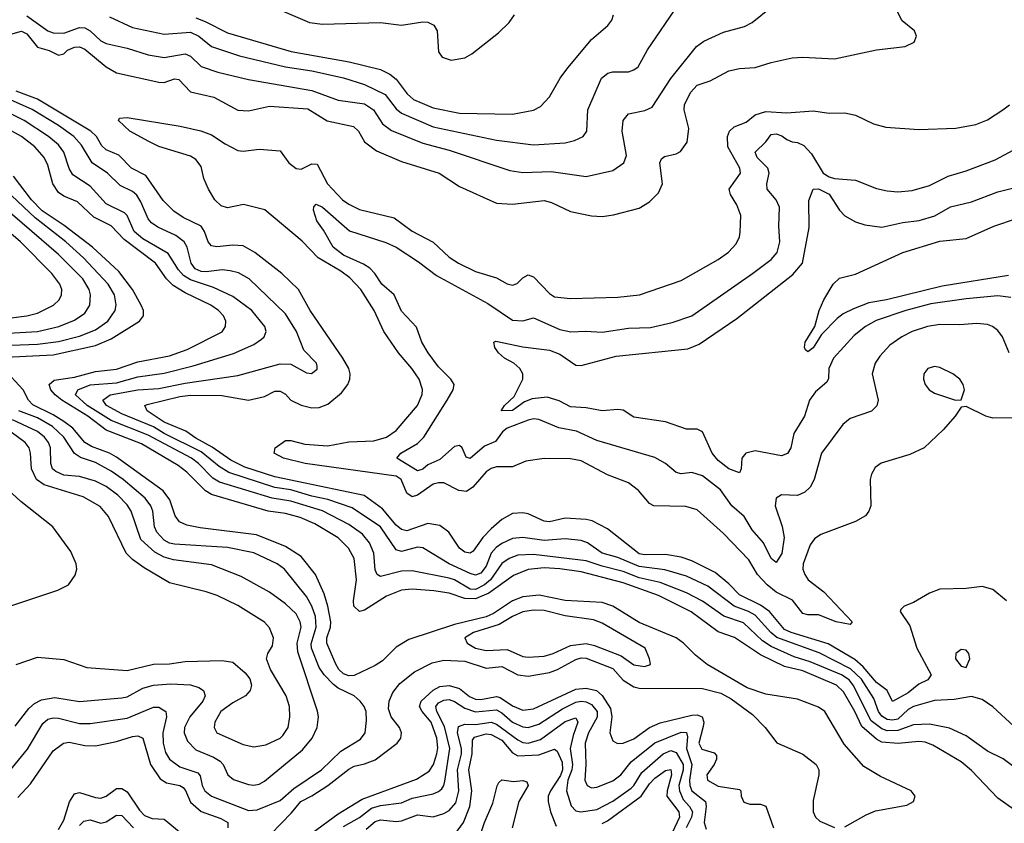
# Model space of a CAD drawing. Header units: inches. Extents: x 1305375 to 1407406, y 744550 to 841633.
# Tile 395 of 509: x 1371383 to 1375114, y 820627 to 823672. Entities that reach past the tile are written whole.
import ezdxf

# ---------------------------------------------------------------- set-up
doc = ezdxf.new("R2010")
doc.units = ezdxf.units.IN
doc.header["$MEASUREMENT"] = 0
doc.layers.add('B3872', color=7, linetype='Continuous')

msp = doc.modelspace()

# ---------------------------------------------------------------- linework, layer by layer
at = {"layer": 'B3872', "color": 5}
for points, elevation in [([(1371350, 823616.9), (1371390, 823628.5), (1371410, 823617.8), (1371450, 823567.5), (1371494.9, 823554.9), (1371530, 823537.9), (1371550, 823543.1), (1371564, 823556), (1371590, 823568.1), (1371610, 823568.6), (1371630, 823560.4), (1371710, 823492.9), (1371750, 823470.1), (1371910, 823434.7), (1371930, 823434.6), (1371970, 823448.1), (1371985.6, 823445.6), (1372030, 823398.5), (1372118.1, 823378.1), (1372210, 823329.6), (1372250, 823326.2), (1372330, 823344.1), (1372474.6, 823334.6), (1372548.6, 823288.6), (1372647.5, 823267.5), (1372666.3, 823250), (1372690, 823208.6), (1372734.9, 823174.9), (1372830, 823135), (1372972.9, 823090), (1373050, 823039.5), (1373190, 822977), (1373250, 822972.6), (1373370, 822986.3), (1373398.8, 822978.8), (1373470, 822944.7), (1373550, 822928.2), (1373590, 822926.4), (1373632.8, 822932.8), (1373730, 822958), (1373770, 822981.5), (1373804.1, 823015.9), (1373818.3, 823050), (1373808.5, 823130), (1373815.5, 823144.5), (1373826.9, 823153.1), (1373870, 823163.3), (1373887.6, 823172.4), (1373912.6, 823207.4), (1373919.1, 823259.1), (1373900.8, 823330), (1373902.1, 823350), (1373924.3, 823395.7), (1373950, 823423.8), (1374000, 823440), (1374070, 823477.9), (1374110, 823486.8), (1374170, 823490.8), (1374230, 823510.1), (1374310, 823527.2), (1374350, 823530.1), (1374470, 823524), (1374630, 823558.2), (1374738, 823570), (1374772.8, 823587.2), (1374780.7, 823610), (1374773.6, 823630), (1374727.1, 823667.1), (1374695.8, 823730)], 1220), ([(1371723.3, 823683.3), (1371810, 823642.9), (1371930, 823616.6), (1372030, 823624.2), (1372062.3, 823610), (1372110, 823571), (1372215.4, 823535.4), (1372390, 823492.9), (1372490, 823478.3), (1372610, 823451.4), (1372690, 823425.8), (1372767.9, 823387.9), (1372810, 823333.9), (1372830, 823318.2), (1372950, 823265.9), (1373190, 823215.5), (1373330, 823197.3), (1373450, 823205), (1373485.7, 823214.3), (1373518.3, 823230), (1373532.3, 823250), (1373535.9, 823330), (1373587.8, 823450), (1373612, 823470), (1373630, 823474.8), (1373690, 823475), (1373710, 823481.5), (1373726.6, 823493.4), (1373762.2, 823557.8), (1373879.1, 823730)], 1260), ([(1371410, 823686.9), (1371489.2, 823629.2), (1371510, 823622.8), (1371550, 823621), (1371610, 823642.5), (1371630, 823641.3), (1371650, 823629.6), (1371690, 823591.7), (1371710, 823581.8), (1371790, 823564.4), (1371870, 823538.5), (1371930, 823529.2), (1372010, 823543), (1372030, 823533.5), (1372070, 823494.6), (1372133.5, 823473.5), (1372250, 823445.4), (1372490, 823403.6), (1372590, 823366.8), (1372690, 823353.6), (1372723.8, 823330), (1372757.4, 823277.4), (1372791.6, 823251.6), (1372910, 823203.7), (1373010, 823178.2), (1373240.5, 823100.5), (1373290, 823092.9), (1373396.8, 823096.8), (1373530, 823078.4), (1373630, 823100.6), (1373672.9, 823130), (1373682.5, 823157.5), (1373666.6, 823250), (1373670, 823290.4), (1373690, 823315.2), (1373752.1, 823327.9), (1373779.8, 823340.2), (1373850.7, 823449.3), (1373947.7, 823570), (1373975.4, 823590), (1374050, 823625), (1374130, 823646.8), (1374158.7, 823661.3), (1374230, 823719.5)], 1240), ([(1372050, 823679), (1372085.7, 823665.7), (1372170, 823622), (1372411.8, 823551.8), (1372631.9, 823511.9), (1372750, 823483.6), (1372786, 823466), (1372810, 823446.2), (1372851.1, 823391.1), (1372875.7, 823370), (1372950, 823337.6), (1373050, 823317.7), (1373250, 823314), (1373330, 823329.3), (1373357.1, 823342.9), (1373390, 823380.3), (1373431.3, 823450), (1373460.7, 823490), (1373550, 823596.9), (1373611.3, 823650), (1373626.3, 823670), (1373633, 823690)], 1280), ([(1372383.3, 823703.3), (1372481.4, 823661.4), (1372530, 823654.6), (1372750, 823660.8), (1372830, 823651.6), (1372910, 823663.8), (1372930, 823662.3), (1372951.8, 823651.8), (1372964.3, 823630), (1372970.6, 823550.6), (1372983.9, 823530), (1373018.5, 823518.5), (1373070, 823527.5), (1373096.8, 823543.2), (1373197.3, 823622.7), (1373238.2, 823661.8), (1373258.5, 823690)], 1320), ([(1375122, 821470), (1375070, 821512.4), (1375030, 821524.7), (1374970, 821516.5), (1374870, 821514.1), (1374830, 821499.4), (1374770, 821463.5), (1374734.8, 821450), (1374722.4, 821437.6), (1374719.1, 821430), (1374755.8, 821375.7), (1374782.5, 821290), (1374836.8, 821190), (1374824, 821170), (1374790, 821154.4), (1374750, 821121.2), (1374690, 821087.8), (1374669.9, 821130), (1374630, 821159.9), (1374579.1, 821219.1), (1374547.3, 821247.3), (1374446.8, 821306.8), (1374306, 821350), (1374281.7, 821361.7), (1374224.2, 821430), (1374190, 821453.4), (1374110, 821492.9), (1374070, 821534.3), (1374017.8, 821577.8), (1373930, 821620.8), (1373890, 821634.9), (1373830, 821645.1), (1373750, 821643.7), (1373730, 821648.2), (1373610, 821742.9), (1373552.9, 821772.9), (1373530, 821778.4), (1373450, 821783.4), (1373390, 821769.5), (1373370, 821771.2), (1373310, 821799.7), (1373290, 821803.5), (1373250, 821800.4), (1373210, 821778.6), (1373170, 821743.2), (1373137.7, 821710), (1373101.4, 821658.6), (1373090, 821650.6), (1373070, 821654.7), (1373049.9, 821670), (1373009.2, 821730), (1372975.5, 821755.5), (1372930, 821763.1), (1372850, 821735.2), (1372830, 821739.6), (1372810, 821756.6), (1372758.2, 821818.2), (1372688.6, 821868.6), (1372350, 821940), (1372236.3, 821976.3), (1372182.5, 822002.5), (1372112.1, 822052.1), (1372050, 822085.7), (1372012.3, 822112.3), (1371930, 822146.4), (1371865.9, 822190), (1371857.4, 822210), (1371865.8, 822214.2), (1371990, 822244.7), (1372030, 822249.3), (1372148.5, 822248.5), (1372250, 822230.1), (1372310, 822244.6), (1372350, 822264.6), (1372370, 822264.4), (1372390, 822253), (1372410, 822230.7), (1372450, 822211.6), (1372490, 822201.1), (1372517.5, 822202.4), (1372550, 822214.8), (1372602.6, 822257.4), (1372626.5, 822290), (1372634, 822310), (1372634.9, 822330), (1372629.9, 822350), (1372607.8, 822390), (1372484.2, 822570), (1372439.1, 822650), (1372376.8, 822710), (1372273.7, 822790), (1372230, 822814.7), (1372190, 822818), (1372130, 822811.2), (1372110, 822814.9), (1372097.6, 822830), (1372083, 822870), (1372070.3, 822890), (1372002.6, 822922.6), (1371966.5, 822946.5), (1371927, 822987), (1371861.2, 823081.2), (1371806.9, 823110), (1371759.2, 823159.2), (1371710, 823178.3), (1371694.3, 823194.3), (1371674.3, 823230), (1371652, 823250), (1371450, 823371.4), (1371370, 823400.6)], 1220), ([(1375170, 820825), (1375110, 820870.6), (1375050, 820899.8), (1374970, 820958.5), (1374906.9, 820986.9), (1374830, 821002.3), (1374770, 820999.9), (1374710, 820978), (1374670, 820977.3), (1374650, 820984.7), (1374610, 821015.4), (1374541.4, 821150), (1374526.1, 821170), (1374496.6, 821190), (1374379, 821239), (1374317.7, 821257.7), (1374230, 821296.9), (1374197.8, 821317.8), (1374126.3, 821386.3), (1374051.4, 821411.4), (1373970, 821468.9), (1373910, 821500.2), (1373810, 821539.3), (1373730, 821557.4), (1373670, 821581.3), (1373590, 821600.8), (1373530, 821622), (1373330, 821644.9), (1373270, 821642.4), (1373237.5, 821630), (1373210, 821610.7), (1373166.8, 821550), (1373144, 821530), (1373110, 821513.1), (1373090, 821513.5), (1373030, 821549.4), (1373010, 821556.2), (1372870, 821582.9), (1372830, 821581.9), (1372750, 821562.2), (1372737.8, 821570), (1372730, 821587.8), (1372724.4, 821650), (1372708.6, 821690), (1372682.1, 821722.1), (1372630, 821758.5), (1372530.3, 821810.3), (1372410, 821847.5), (1372339.1, 821859.1), (1372139.9, 821919.9), (1372115.2, 821935.2), (1372060.6, 821990), (1372034.4, 822010), (1371870, 822097.1), (1371730, 822153.2), (1371639.2, 822210), (1371594.9, 822250), (1371603, 822270), (1371650, 822288.2), (1371750, 822296.1), (1371830, 822318.9), (1371930, 822332.2), (1372040.2, 822359.8), (1372193.4, 822406.6), (1372270, 822440.9), (1372299.1, 822460.9), (1372309, 822470), (1372316.5, 822490), (1372311.9, 822510), (1372262.5, 822570), (1372190, 822623.1), (1372117, 822657), (1372030, 822686.6), (1372003.2, 822703.2), (1371984.3, 822724.3), (1371945.9, 822785.9), (1371850, 822841.2), (1371816.2, 822870), (1371789.9, 822929.9), (1371780.2, 822940.2), (1371710, 822973.6), (1371650, 823041.2), (1371583.9, 823083.9), (1371570, 823107.6), (1371550, 823170.6), (1371530, 823197.7), (1371491.9, 823230), (1371399.6, 823290), (1371250, 823364)], 1260), ([(1375150, 820994.8), (1375070, 821068.7), (1375030, 821096.4), (1374990, 821107.1), (1374924.4, 821095.6), (1374850, 821091.9), (1374770, 821068.9), (1374750, 821058.1), (1374710, 821021.8), (1374690, 821017.1), (1374670, 821020.6), (1374650, 821032.2), (1374636.8, 821050), (1374619.9, 821099.9), (1374572.8, 821172.8), (1374531.7, 821211.7), (1374412.6, 821272.6), (1374251.5, 821331.5), (1374229.5, 821349.5), (1374170, 821414.9), (1374144.4, 821430), (1374090, 821450.2), (1373990, 821525.9), (1373910, 821562.8), (1373827.2, 821587.2), (1373730, 821600.1), (1373650, 821633.4), (1373590, 821649.9), (1373534, 821690), (1373510, 821698.8), (1373450, 821704.8), (1373370, 821699), (1373290, 821710.3), (1373250, 821706.1), (1373210, 821687.1), (1373188.5, 821671.5), (1373170, 821650), (1373150, 821601.2), (1373130, 821574.2), (1373110, 821567.6), (1373090, 821573.1), (1373011, 821610), (1372910, 821671.2), (1372890, 821673.1), (1372830, 821656.4), (1372810, 821663.6), (1372750, 821750.3), (1372642.6, 821822.6), (1372550, 821853.9), (1372490, 821866.1), (1372410.3, 821890.3), (1372350, 821899.3), (1372175.9, 821955.9), (1372138.3, 821978.3), (1372070, 822034.4), (1371930, 822103.4), (1371890, 822129.1), (1371770, 822178.7), (1371711.3, 822210), (1371698.2, 822230), (1371726.3, 822250), (1371830, 822270), (1371910, 822274.4), (1372010, 822295.1), (1372210, 822323.9), (1372370, 822368), (1372410, 822367.2), (1372470, 822333.2), (1372488.6, 822331.4), (1372510, 822347.6), (1372510, 822359), (1372507.8, 822370), (1372459.4, 822419.4), (1372432.3, 822490), (1372390, 822557.6), (1372252.2, 822690), (1372212.7, 822712.7), (1372180.9, 822720.9), (1372150, 822724.4), (1372090, 822716.2), (1372070, 822718), (1372047.6, 822727.6), (1372032.1, 822750), (1372017.3, 822810), (1372006.5, 822830), (1371974.7, 822854.7), (1371906.2, 822886.2), (1371882.5, 822902.5), (1371870, 822916.8), (1371842.2, 822982.2), (1371826.5, 823006.5), (1371810, 823020.6), (1371763.9, 823043.9), (1371715.8, 823090), (1371658.1, 823130), (1371616.7, 823196.7), (1371588.2, 823230), (1371530, 823271.1), (1371430, 823331.9), (1371348.5, 823368.5)], 1240), ([(1375163, 822163), (1375070, 822162), (1375043.7, 822170), (1374970, 822206.6), (1374950, 822204), (1374927.4, 822170), (1374882.6, 822117.4), (1374810.1, 822049.9), (1374755.6, 822024.4), (1374648, 821992), (1374625.2, 821974.8), (1374610.3, 821950), (1374606, 821930), (1374608.1, 821830), (1374601.3, 821810), (1374588, 821792), (1374550.1, 821769.9), (1374419.4, 821720.6), (1374395.1, 821704.9), (1374377.9, 821682.1), (1374351.7, 821610), (1374350.9, 821590), (1374358.2, 821570), (1374371.2, 821550), (1374430, 821503.4), (1374537.2, 821390), (1374530, 821380.7), (1374477.1, 821390), (1374410, 821417), (1374370, 821416.3), (1374350, 821421.9), (1374311.8, 821471.8), (1374250, 821502.6), (1374215.3, 821530), (1374179.1, 821570), (1374145.7, 821625.7), (1374050, 821725.4), (1373950, 821815), (1373907.7, 821827.7), (1373786.3, 821830), (1373770, 821838.5), (1373728.4, 821888.4), (1373690, 821917.2), (1373610, 821947.7), (1373510, 822000.6), (1373470, 822008), (1373370.7, 822009.3), (1373300.8, 821999.2), (1373250, 821977.1), (1373190, 821977.2), (1373170, 821971.9), (1373150, 821958.8), (1373099.8, 821900.2), (1373075.5, 821884.5), (1373047.3, 821887.3), (1372990, 821917.3), (1372970, 821917.3), (1372950, 821911.7), (1372890, 821870.7), (1372870, 821863.5), (1372850, 821878.3), (1372829.1, 821929.1), (1372810, 821941.9), (1372464.1, 821990), (1372382.7, 822010), (1372347.3, 822030), (1372351.4, 822050), (1372390, 822077.2), (1372410, 822077.4), (1372462.9, 822062.9), (1372550, 822056.6), (1372630, 822072.1), (1372724.5, 822075.5), (1372773.5, 822090), (1372810, 822115.8), (1372890, 822210.2), (1372908.3, 822251.7), (1372909.2, 822270.8), (1372896.3, 822310), (1372869.5, 822350), (1372818.3, 822410), (1372763.2, 822490), (1372726.1, 822570), (1372676, 822650), (1372633.6, 822693.6), (1372599.4, 822719.4), (1372514.5, 822770), (1372453.2, 822833.2), (1372311.6, 822951.6), (1372231.3, 822971.3), (1372170, 822958.7), (1372146.2, 822966.2), (1372123, 822990), (1372098.5, 823030), (1372080.1, 823070), (1372070, 823116), (1372050, 823142.1), (1372030, 823154.5), (1371910, 823191.6), (1371872.2, 823210), (1371800.7, 823250), (1371757.4, 823290), (1371761, 823298.9), (1371790, 823301.4), (1371991, 823269), (1372069.3, 823250.7), (1372110, 823235.2), (1372161.2, 823201.2), (1372210, 823176.5), (1372230, 823173.6), (1372290, 823181.7), (1372370, 823175.3), (1372402.3, 823130), (1372430, 823108.2), (1372450, 823105), (1372490, 823126.2), (1372510, 823123.9), (1372549.8, 823049.8), (1372606.7, 822990), (1372630, 822972.7), (1372670, 822953.2), (1372801.7, 822921.7), (1372870, 822870.1), (1372949.4, 822829.4), (1373010, 822772.1), (1373045.6, 822750), (1373110, 822718), (1373190, 822693.5), (1373230, 822670.9), (1373250, 822665.6), (1373267.7, 822672.3), (1373290, 822693.8), (1373310, 822704.9), (1373330, 822698), (1373390, 822635), (1373410, 822622), (1373470, 822615), (1373650, 822620.6), (1373732, 822630), (1373890, 822683.5), (1374030, 822763.7), (1374068.5, 822791.5), (1374097.5, 822822.5), (1374110.5, 822849.5), (1374113.5, 822866.5), (1374115.4, 822930), (1374100.7, 822970), (1374076.3, 823010), (1374071.3, 823030), (1374114.5, 823090), (1374111.5, 823110), (1374066.7, 823190), (1374065.1, 823230), (1374072.9, 823250), (1374090, 823266.4), (1374135.8, 823284.2), (1374170, 823311.6), (1374210, 823323.7), (1374290, 823318.5), (1374390, 823327), (1374450, 823317.3), (1374510, 823319.4), (1374550, 823310.1), (1374618, 823278), (1374665, 823265), (1374790, 823256.4), (1374930, 823261.4), (1375005.6, 823274.4), (1375050, 823292.4), (1375109, 823330), (1375133.2, 823350)], 1180), ([(1375150, 820678.5), (1375090, 820722.4), (1374990, 820827.2), (1374950, 820859.3), (1374843.3, 820923.3), (1374814.8, 820934.8), (1374790, 820937.2), (1374711.4, 820928.6), (1374650, 820933.9), (1374630, 820945.5), (1374574, 820994), (1374548.2, 821050), (1374504.8, 821124.8), (1374478.7, 821150), (1374350, 821204.1), (1374280.8, 821220.8), (1374190, 821264.8), (1374091.1, 821331.1), (1374030, 821352.8), (1373927.7, 821427.7), (1373804.1, 821490), (1373670, 821538.1), (1373510, 821579.5), (1373430, 821591.4), (1373370, 821594.8), (1373310, 821588), (1373254.6, 821565.4), (1373160.8, 821499.2), (1373110, 821476.9), (1373070, 821478.2), (1373010, 821499), (1372952.5, 821507.5), (1372870, 821513.9), (1372830, 821510.3), (1372773.1, 821486.9), (1372690, 821434.6), (1372670, 821429.9), (1372648.7, 821450), (1372647.4, 821470), (1372659.1, 821550), (1372650.3, 821630), (1372628.9, 821670), (1372590, 821708), (1372501.5, 821761.5), (1372445.2, 821785.2), (1372390, 821800.8), (1372324.4, 821810), (1372110, 821872.5), (1372086.7, 821886.7), (1372016.9, 821956.9), (1371983.1, 821983.1), (1371844.3, 822064.3), (1371710, 822117), (1371641.2, 822170), (1371543, 822230), (1371517.9, 822250), (1371501.5, 822270), (1371494.9, 822290), (1371514, 822306), (1371590, 822318), (1371670, 822338.8), (1371750, 822348.1), (1371830, 822375), (1371950, 822398.8), (1372017.5, 822422.5), (1372150.7, 822489.3), (1372163.4, 822510), (1372163.9, 822530), (1372154.7, 822550), (1372136.8, 822570), (1372107.6, 822590), (1372010, 822637), (1371964.3, 822664.3), (1371938.8, 822690), (1371898, 822750), (1371778.8, 822838.8), (1371730, 822890.7), (1371664, 822924), (1371602.1, 822982), (1371550, 823002.8), (1371530, 823016.6), (1371507.9, 823050), (1371490, 823120.4), (1371475.2, 823150), (1371440.2, 823190), (1371390.4, 823230), (1371330, 823262.8)], 1280), ([(1375132.2, 822410), (1375107.1, 822470), (1375090, 822494.7), (1375069.6, 822510), (1375050, 822516.8), (1375010, 822520.9), (1374944.3, 822515.7), (1374870, 822517.2), (1374822.4, 822510), (1374765.2, 822490), (1374725.5, 822470), (1374680.8, 822439.2), (1374642.6, 822397.4), (1374625, 822370), (1374613.7, 822330), (1374635.5, 822230), (1374631, 822209), (1374610.9, 822189.1), (1374530, 822160.8), (1374501.9, 822138.1), (1374421.7, 822030), (1374393.5, 821930), (1374378.9, 821901.1), (1374358.2, 821881.8), (1374330.6, 821869.4), (1374270, 821871.6), (1374250, 821858.7), (1374245.6, 821830), (1374272, 821752), (1374279.6, 821710), (1374270.7, 821649.3), (1374250, 821614.7), (1374230, 821629.7), (1374201.7, 821690), (1374159.1, 821739.1), (1374128.6, 821790), (1374082.1, 821830), (1374038.8, 821890), (1373970, 821943.6), (1373930, 821955.7), (1373890, 821950.6), (1373870, 821955.5), (1373830, 821990.8), (1373790, 822013), (1373570, 822076.9), (1373493.1, 822113.1), (1373425.9, 822125.9), (1373350, 822157.4), (1373330, 822159.9), (1373310, 822154.8), (1373230, 822124.1), (1373212.2, 822110), (1373185.8, 822074.2), (1373144.1, 822055.9), (1373090, 822009.8), (1373074.7, 822014.7), (1373059.8, 822050), (1373050, 822058.3), (1373030, 822055), (1372974.8, 822005.2), (1372930, 821984.7), (1372910, 821968.8), (1372890, 821962.5), (1372812.1, 822010), (1372827.7, 822030), (1372890, 822066.2), (1372914.6, 822090), (1373003.2, 822230), (1373025.5, 822270), (1373029.8, 822290), (1373016.3, 822310), (1372970, 822356.5), (1372930.8, 822410), (1372906.4, 822450), (1372887, 822507), (1372830, 822567.1), (1372801.4, 822630), (1372755.7, 822670), (1372729.3, 822710), (1372710.3, 822730.3), (1372686, 822746), (1372610, 822779.2), (1372570.6, 822810), (1372534.7, 822874.7), (1372509, 822910), (1372495.8, 822950), (1372497, 822963), (1372507, 822973), (1372530, 822962), (1372632.4, 822872.4), (1372770, 822827.4), (1372810, 822809.4), (1372894.7, 822754.7), (1372962.3, 822702.3), (1373156.3, 822596.3), (1373250, 822533.6), (1373289.3, 822530.7), (1373330, 822541.6), (1373430, 822497.7), (1373471, 822489), (1373528.4, 822491.6), (1373590, 822487.7), (1373690, 822502.9), (1373773.8, 822506.2), (1373856, 822524), (1373930, 822549.5), (1374160.3, 822710), (1374230, 822763.5), (1374252.8, 822790), (1374263.6, 822830), (1374259.6, 822890), (1374261.7, 822961.8), (1374249.4, 822989.4), (1374215.9, 823030), (1374213.6, 823050), (1374223.1, 823090), (1374218.5, 823110), (1374177.8, 823150), (1374169.9, 823170), (1374210.8, 823209.2), (1374230, 823237), (1374250, 823240.1), (1374271.4, 823231.4), (1374290, 823217.5), (1374310, 823209), (1374330, 823206.9), (1374355, 823195), (1374383.4, 823163.4), (1374427.8, 823090), (1374450, 823076.5), (1374470, 823070.1), (1374550, 823063.6), (1374630, 823032.9), (1374670, 823023.6), (1374710, 823019.6), (1374765, 823025), (1374830, 823044.2), (1374901.2, 823078.8), (1374970, 823099.3), (1375079.5, 823140.5), (1375182.9, 823197.1)], 1160), ([(1371330, 822393.6), (1371510, 822402), (1371670, 822436.8), (1371730, 822462.4), (1371837.1, 822530), (1371852.2, 822550), (1371851.7, 822570), (1371843.7, 822590), (1371809.9, 822650), (1371758.3, 822718.3), (1371658.3, 822810), (1371551.5, 822891.5), (1371467.9, 822947.9), (1371427.7, 822990), (1371359.5, 823079.5)], 1320), ([(1375138.9, 822618.9), (1375090, 822625.2), (1374970, 822614.4), (1374835.5, 822595.5), (1374741.3, 822570), (1374628.5, 822531.5), (1374588.4, 822510), (1374544.9, 822475.1), (1374466.8, 822390), (1374448.8, 822350), (1374447.3, 822312.7), (1374441.5, 822298.5), (1374398.6, 822261.4), (1374376, 822230), (1374356.8, 822170), (1374316.3, 822103.7), (1374304.6, 822050), (1374292.3, 822027.7), (1374270, 822019.2), (1374170, 822038.7), (1374134, 822030), (1374119.5, 822010), (1374116.9, 821970), (1374110, 821955.1), (1374070, 821969.9), (1374030, 822001.6), (1374007.5, 822030), (1373970.6, 822110), (1373950, 822120.3), (1373910, 822119.8), (1373830, 822148.6), (1373710, 822166), (1373670, 822191.9), (1373650, 822194.5), (1373590, 822189.9), (1373530, 822201), (1373470, 822205), (1373427.8, 822227.8), (1373382, 822242), (1373324.4, 822235.6), (1373296.1, 822223.9), (1373250, 822190.8), (1373207, 822190), (1373219.7, 822210), (1373256.2, 822243.8), (1373289.6, 822309.6), (1373289.7, 822329.7), (1373277.6, 822350), (1373255.6, 822370), (1373220.7, 822390), (1373196.9, 822410), (1373183.1, 822430), (1373179.3, 822450), (1373186.7, 822453.3), (1373290, 822432.7), (1373390, 822419.6), (1373430, 822404.2), (1373490, 822362.6), (1373510, 822361.5), (1373642.9, 822397.1), (1373915.1, 822424.9), (1373957.5, 822442.4), (1374100.6, 822539.4), (1374313.3, 822706.7), (1374349.9, 822750), (1374375, 822885), (1374373.4, 822986.6), (1374390, 823030.2), (1374410, 823031), (1374450, 823011.4), (1374489.7, 822949.7), (1374510, 822929.3), (1374550, 822906), (1374585.9, 822894.1), (1374650, 822885.5), (1374730, 822903.2), (1374791.1, 822911.1), (1374850.7, 822929.3), (1374910, 822962.6), (1374990, 822981.4), (1375090, 823019.3), (1375270, 823064.6)], 1140), ([(1371283.7, 822436.3), (1371450, 822442.8), (1371530, 822452), (1371610, 822472.7), (1371670, 822497.1), (1371717.1, 822530), (1371744.9, 822570), (1371748.4, 822591.6), (1371742.7, 822630), (1371718.1, 822670), (1371625, 822770), (1371558.4, 822830), (1371441.2, 822921.2), (1371306.9, 823046.9)], 1340), ([(1371250, 822479.1), (1371450, 822490.3), (1371530.9, 822509.1), (1371590, 822533.3), (1371630, 822560.1), (1371648.8, 822590), (1371651.8, 822630), (1371646.4, 822650), (1371621.6, 822690), (1371530, 822782.7), (1371290, 822988.4)], 1360), ([(1375130, 822702.9), (1374878.1, 822661.9), (1374668.2, 822610), (1374600.6, 822599.4), (1374543.1, 822576.9), (1374502.9, 822557.1), (1374480.4, 822539.6), (1374421, 822479), (1374390, 822428.7), (1374370, 822414), (1374360.7, 822420.7), (1374356.9, 822430), (1374359.7, 822450), (1374396.2, 822510), (1374412.7, 822570), (1374429.6, 822610), (1374466, 822670), (1374490, 822692.2), (1374550, 822708), (1374730, 822790.1), (1374870, 822832.3), (1374970, 822843), (1375074.5, 822890), (1375253.3, 822950)], 1120), ([(1371270, 822532.2), (1371410.6, 822549.4), (1371450, 822560.3), (1371510.7, 822590), (1371532, 822610), (1371541.2, 822630), (1371542.1, 822650), (1371535.2, 822670), (1371504.9, 822710), (1371386.6, 822830), (1371268.3, 822930)], 1380), ([(1374510, 820614), (1374590, 820659.5), (1374625.4, 820674.6), (1374744.2, 820695.8), (1374769.4, 820710), (1374776.4, 820730), (1374761.7, 820750), (1374644.7, 820804.7), (1374581.6, 820841.6), (1374507.2, 820927.2), (1374434.3, 821050), (1374410, 821067.4), (1374330, 821096.6), (1374210, 821116.4), (1374140.2, 821140.2), (1373988.3, 821228.3), (1373944.1, 821264.1), (1373897.9, 821310), (1373870, 821329.6), (1373730, 821387.3), (1373630.5, 821450), (1373590, 821462.9), (1373450, 821471.4), (1373351.5, 821491.5), (1373290, 821484.6), (1373250, 821469.7), (1373178.6, 821421.4), (1373150.8, 821409.2), (1373030, 821380.4), (1372857.1, 821322.9), (1372810, 821294.6), (1372757.3, 821242.7), (1372730, 821224.6), (1372650, 821186.8), (1372630, 821185.5), (1372610, 821192.9), (1372592.5, 821210), (1372580.5, 821230), (1372546.8, 821310), (1372546.8, 821330), (1372560.1, 821370), (1372561.6, 821390), (1372550.5, 821450), (1372536.3, 821496.3), (1372504, 821570), (1372450, 821638.2), (1372390, 821675.4), (1372280.1, 821720.1), (1372067, 821747), (1372016.9, 821756.9), (1371988.8, 821768.8), (1371971.8, 821791.8), (1371952.5, 821852.5), (1371926.5, 821886.5), (1371750, 822013.9), (1371723, 822030), (1371655.2, 822055.2), (1371630.3, 822070), (1371584, 822124), (1371550.6, 822150), (1371510, 822174.9), (1371432.3, 822212.3), (1371416.7, 822230), (1371396.4, 822270), (1371321.9, 822350)], 1320), ([(1371332.8, 820810), (1371412.7, 820907.3), (1371470, 821005.3), (1371490, 821020.8), (1371510, 821026), (1371530, 821024.6), (1371610, 821005.5), (1371650, 821005), (1371790, 821025), (1371890, 821067.3), (1371910, 821067.4), (1371936.3, 821050), (1371939.3, 821030), (1371925.7, 820970), (1371926, 820930), (1371935.7, 820895.7), (1371950.8, 820870), (1371990, 820841), (1372057.8, 820817.8), (1372067, 820807), (1372074.1, 820770), (1372084.2, 820750), (1372109.3, 820729.3), (1372250, 820675.2), (1372282.5, 820677.5), (1372370, 820713.2), (1372421.7, 820758.3), (1372526.2, 820830), (1372600.4, 820899.6), (1372674.1, 820945.9), (1372691.5, 820970), (1372696.9, 821016.9), (1372695.3, 821050), (1372688.4, 821070), (1372673.7, 821090), (1372649.8, 821110), (1372590, 821138.5), (1372572.3, 821152.3), (1372536.6, 821190), (1372517.4, 821217.4), (1372488.6, 821290), (1372487.1, 821307.1), (1372505.8, 821370), (1372504.4, 821410), (1372490, 821450), (1372470, 821486.1), (1372386.1, 821590), (1372358.5, 821610), (1372270, 821651.6), (1372170, 821671.3), (1371970, 821684.5), (1371950, 821688.8), (1371930, 821699.9), (1371902.1, 821730), (1371894.1, 821750), (1371887.2, 821810), (1371879.5, 821830), (1371858.4, 821858.4), (1371774.6, 821930), (1371730, 821960.9), (1371670, 821993.8), (1371613.3, 822013.3), (1371590, 822027.6), (1371549.9, 822090), (1371507.2, 822130), (1371450, 822163.4), (1371380.3, 822190)], 1340), ([(1371365.7, 820994.3), (1371418.1, 821061.9), (1371439.5, 821080.5), (1371465.8, 821094.2), (1371516.2, 821103.8), (1371610, 821088.3), (1371770, 821101.7), (1371790, 821105.5), (1371850, 821138.7), (1371890, 821150.8), (1371955.6, 821155.6), (1372030, 821151.4), (1372061.5, 821141.5), (1372079.6, 821130), (1372086.2, 821110), (1372077.2, 821090), (1372028.3, 821030), (1372007.9, 820990), (1372006.8, 820970), (1372018.4, 820938.4), (1372050, 820905.2), (1372117.9, 820877.9), (1372142.1, 820862.1), (1372153.8, 820850), (1372171.9, 820810), (1372192.8, 820792.8), (1372250, 820773.3), (1372270, 820770.7), (1372290, 820775.2), (1372310, 820786.5), (1372455.2, 820904.8), (1372491.1, 820948.9), (1372509.6, 820990), (1372515.3, 821030), (1372512, 821052), (1372436.9, 821276.9), (1372435, 821310), (1372449.5, 821370), (1372446.4, 821390), (1372430, 821420.8), (1372390, 821458), (1372330, 821502.2), (1372222.6, 821562.6), (1372110, 821606), (1371965.3, 821625.3), (1371930, 821634.9), (1371894.6, 821654.6), (1371842.5, 821702.5), (1371805.4, 821810), (1371790, 821833.9), (1371755.4, 821870), (1371710, 821903.6), (1371670, 821923.7), (1371610, 821940.5), (1371550, 821945.7), (1371519.5, 821959.5), (1371507.3, 821970), (1371500.8, 821990), (1371500.1, 822050), (1371492.5, 822070), (1371477.1, 822090), (1371450, 822111.1), (1371355.7, 822155.7)], 1360), ([(1371370, 821228.8), (1371450, 821256.6), (1371550, 821247.7), (1371637.7, 821217.7), (1371790, 821205.8), (1371890, 821229.2), (1371950, 821231.3), (1372010, 821240.1), (1372150, 821244.1), (1372190, 821237.5), (1372237.6, 821197.6), (1372254.8, 821174.8), (1372261.6, 821150), (1372256.5, 821130), (1372238.5, 821110), (1372190, 821083.4), (1372145.5, 821050), (1372121.9, 821010), (1372119.3, 820990), (1372130, 820969.4), (1372230, 820926), (1372270, 820917), (1372315.3, 820924.7), (1372370, 820949.2), (1372380.6, 820959.4), (1372399.8, 820990), (1372406.2, 821030), (1372405, 821070), (1372392.3, 821110), (1372333.9, 821210), (1372318, 821250), (1372323.5, 821270), (1372341, 821299), (1372344.1, 821330), (1372330, 821367.6), (1372310, 821388.6), (1372210, 821451.6), (1372131.1, 821490), (1372090, 821504), (1371950, 821538.4), (1371855, 821595), (1371810, 821626.8), (1371787, 821650), (1371719.9, 821790), (1371687.4, 821827.4), (1371623.7, 821863.7), (1371475.8, 821910), (1371447.2, 821930), (1371427.7, 821970), (1371424.5, 822030), (1371418.5, 822050), (1371403.6, 822070), (1371326.3, 822126.3)], 1380), ([(1371345.6, 821450), (1371527.3, 821510), (1371567.6, 821530), (1371593.4, 821566.6), (1371599.1, 821590), (1371596.9, 821610), (1371576.2, 821656.2), (1371507.9, 821750), (1371386.7, 821846.7), (1371261.5, 821961.5)], 1420), ([(1372334.8, 820585.2), (1372413.4, 820666.6), (1372448.3, 820710), (1372490, 820730.8), (1372550.9, 820770), (1372630, 820832.4), (1372650, 820843.7), (1372690, 820852.3), (1372730, 820867.7), (1372813.4, 820930), (1372827.2, 820950), (1372829.9, 820970), (1372822, 820990), (1372790, 821030), (1372780.3, 821060.3), (1372783, 821090), (1372797.3, 821122.7), (1372823.9, 821156.1), (1372879.2, 821200.8), (1372945.6, 821234.4), (1372990, 821244.9), (1373070, 821241.1), (1373150, 821214.1), (1373210, 821220.8), (1373270, 821189.7), (1373310, 821184.4), (1373390, 821198.1), (1373421.1, 821210), (1373490, 821247.9), (1373510, 821253.6), (1373530, 821252.4), (1373630, 821213.3), (1373670, 821168.9), (1373710, 821143.7), (1373730, 821138.5), (1373970, 821138), (1374039.4, 821119.4), (1374078.5, 821098.5), (1374159.7, 821039.7), (1374208.1, 820990), (1374251.7, 820931.7), (1374350, 820888.2), (1374400.9, 820850), (1374411.6, 820830), (1374411.7, 820810), (1374390, 820713.2), (1374390.2, 820670), (1374399.2, 820650), (1374414.4, 820634.4), (1374470, 820610.9)], 1320), ([(1372490, 820589.5), (1372590, 820663.1), (1372681.3, 820718.7), (1372886.4, 820793.6), (1372935.1, 820824.9), (1372951, 820849), (1372963.8, 820890), (1372966.9, 820913.1), (1372963.7, 820950), (1372942.7, 821010), (1372908.6, 821050), (1372897.7, 821070), (1372903.8, 821090), (1372950, 821131.5), (1372975, 821145), (1373010, 821148.8), (1373050, 821138.1), (1373086.9, 821106.9), (1373110, 821097.6), (1373130, 821095.4), (1373190, 821107.7), (1373203.3, 821103.3), (1373250, 821071.6), (1373290, 821056), (1373330, 821060.4), (1373490, 821134.8), (1373530, 821139.1), (1373568.5, 821130), (1373590, 821110.8), (1373621.5, 821061.5), (1373626.4, 821030), (1373619.1, 820970), (1373630, 820939.5), (1373648.6, 820928.6), (1373670, 820930.1), (1373710, 820946.5), (1373770, 820990.1), (1373810, 821008), (1373930, 821036.7), (1373950, 821037.3), (1373969.4, 821030), (1373975, 821010), (1373973.1, 820993.1), (1373955.9, 820930), (1373967.8, 820907.8), (1374014.4, 820894.4), (1374023.2, 820883.2), (1374023.1, 820870), (1374014.1, 820850), (1373986.6, 820810), (1373989.5, 820790), (1374030, 820767.4), (1374110, 820755.2), (1374115.2, 820750), (1374117.1, 820730), (1374127.4, 820707.4), (1374150, 820699.8), (1374190, 820699.4), (1374210, 820691.6), (1374239.9, 820610)], 1280), ([(1372610, 820614.8), (1372670, 820649.4), (1372716.1, 820683.9), (1372750, 820693.7), (1372830, 820704.8), (1372870, 820721.7), (1372950, 820738.6), (1372970, 820746.8), (1372982.1, 820757.9), (1372990.2, 820769.8), (1372993.7, 820786.3), (1373013.2, 820910), (1372993.3, 820993.3), (1372963.8, 821050), (1372960.3, 821070), (1372970, 821083.3), (1372990, 821093.6), (1373010, 821095.3), (1373030, 821088.3), (1373070, 821062.7), (1373110, 821049.6), (1373190, 821057.3), (1373210, 821045.5), (1373250, 821010.1), (1373290, 820992.5), (1373310, 820989.8), (1373350, 821002.5), (1373439.6, 821060.4), (1373490, 821085.8), (1373510, 821089.6), (1373530, 821087.7), (1373550, 821077.4), (1373571.1, 821050), (1373571.4, 821028.6), (1373539, 820970), (1373525.7, 820930), (1373528.9, 820850), (1373524.7, 820790), (1373533.8, 820770), (1373550, 820761.1), (1373570, 820763.4), (1373630, 820787.8), (1373661.3, 820810), (1373700.6, 820859.4), (1373790, 820931.1), (1373890, 820972.5), (1373910, 820971.5), (1373914, 820954.1), (1373909.4, 820910), (1373930.5, 820850), (1373921, 820790), (1373923, 820770), (1373930, 820749.7), (1373982.2, 820710), (1373984.6, 820690), (1373976.9, 820630), (1373984.4, 820604.4)], 1260), ([(1372695.4, 820604.6), (1372730, 820633), (1372750, 820639.8), (1372810, 820633.7), (1372830, 820636.6), (1372890, 820659.5), (1372950, 820651.5), (1372990, 820664.1), (1373010, 820675.6), (1373035.4, 820704.6), (1373047.2, 820750), (1373042.3, 820830), (1373057, 820890), (1373056.9, 820910), (1373041.8, 820970), (1373046, 820993.9), (1373070, 821002.9), (1373110, 821001.7), (1373170, 821010.3), (1373190, 821002.1), (1373270, 820942.6), (1373290, 820932.4), (1373310, 820930.9), (1373355.9, 820944.1), (1373450, 821012.9), (1373490, 821026.5), (1373498.5, 821010), (1373480.5, 820959.5), (1373469.4, 820910), (1373477.9, 820850), (1373475.4, 820830), (1373460.2, 820790), (1373454.5, 820750), (1373472.5, 820692.5), (1373490, 820674.2), (1373509.7, 820669.7), (1373570, 820679.2), (1373630, 820711.1), (1373700.2, 820759.8), (1373710.8, 820770), (1373740.3, 820819.7), (1373821.8, 820890), (1373850, 820902.2), (1373870, 820894.7), (1373896.7, 820850), (1373896.9, 820830), (1373881.3, 820770), (1373883, 820750), (1373896.7, 820716.7), (1373920.8, 820690), (1373931.9, 820670), (1373928.9, 820650), (1373908.9, 820610)], 1240), ([(1373030, 820583.2), (1373064.1, 820630), (1373088.4, 820690), (1373096.3, 820750), (1373085.3, 820830), (1373097.4, 820890), (1373098.8, 820941.2), (1373107, 820953), (1373150, 820965.5), (1373170, 820962.7), (1373210, 820941.6), (1373250, 820893.2), (1373270, 820882.4), (1373350, 820886.2), (1373410, 820908), (1373419.6, 820899.6), (1373438.8, 820858.8), (1373440.1, 820830), (1373431.7, 820808.3), (1373394.8, 820750), (1373386.1, 820730), (1373385.3, 820710), (1373394.6, 820670), (1373415.8, 820615.8)], 1220), ([(1371376, 820724), (1371423.6, 820776.4), (1371510, 820901.9), (1371549.3, 820930.7), (1371570, 820934.1), (1371630, 820921), (1371670, 820919.9), (1371750, 820936.5), (1371810, 820955.6), (1371830, 820957.9), (1371849.6, 820949.6), (1371878.5, 820850), (1371915.7, 820795.7), (1371939.7, 820779.7), (1371990, 820770.4), (1372002.2, 820762.2), (1372011.4, 820751.4), (1372030, 820707.3), (1372070, 820671.3), (1372145.3, 820645.3), (1372171.3, 820630), (1372172.2, 820610)], 1320), ([(1373590, 820625.9), (1373610, 820636.4), (1373738.3, 820730), (1373770, 820776.8), (1373790, 820797.7), (1373830, 820826.4), (1373850.3, 820830.3), (1373853, 820810), (1373835.9, 820750), (1373835.6, 820730), (1373880.9, 820670), (1373883.2, 820650), (1373836.5, 820550)], 1220), ([(1373117.9, 820550), (1373144.6, 820630), (1373176.5, 820703.5), (1373191.8, 820768.2), (1373198.3, 820781.7), (1373210, 820791.6), (1373254.8, 820785.2), (1373290, 820788.7), (1373304.2, 820784.2), (1373310, 820770.4), (1373274.3, 820710), (1373249.2, 820609.2)], 1180), ([(1371530, 820603.2), (1371550, 820638.4), (1371571.5, 820708.5), (1371590, 820738.5), (1371610, 820744.1), (1371670, 820724), (1371690, 820722.2), (1371710, 820730.1), (1371750, 820758.5), (1371770, 820759), (1371790, 820746.5), (1371836.8, 820676.8), (1371856, 820656), (1371885, 820645), (1371930, 820642.5), (1371994.6, 820590)], 1280), ([(1371610, 820618.9), (1371625.4, 820634.6), (1371650, 820640.3), (1371690, 820627.8), (1371710, 820632.1), (1371750, 820657.9), (1371770, 820656.4), (1371814.8, 820610)], 1260)]:
    msp.add_lwpolyline(points, dxfattribs=dict(at, elevation=elevation))
for points, elevation in [([(1374850, 822358.2), (1374823.7, 822350), (1374809.2, 822330), (1374808.2, 822310), (1374814.7, 822290), (1374828.9, 822268.9), (1374850, 822256.2), (1374929.2, 822230.8), (1374950, 822231.3), (1374963.6, 822270), (1374958.7, 822290), (1374945.6, 822310), (1374919.6, 822330), (1374870, 822354)], 1180), ([(1373330, 821434.2), (1373290, 821428.6), (1373250, 821411), (1373200.2, 821379.8), (1373102.3, 821350), (1373070.3, 821330), (1373078.3, 821310), (1373110.3, 821290), (1373150, 821281.4), (1373230, 821285), (1373290, 821258.9), (1373310, 821255.8), (1373370, 821259.7), (1373404.4, 821270), (1373470, 821300.9), (1373530, 821308.3), (1373561.1, 821301.1), (1373661.6, 821261.6), (1373710, 821227.7), (1373750, 821221.1), (1373770, 821227.8), (1373773.6, 821230), (1373769.6, 821250), (1373753.6, 821290), (1373590, 821385.6), (1373557.4, 821397.4), (1373450, 821412.5), (1373370, 821432.6)], 1340), ([(1374950, 821285.6), (1374930.5, 821270), (1374929.1, 821250), (1374950, 821222.6), (1374970, 821217.1), (1374984, 821250), (1374979.7, 821270), (1374970, 821282.9)], 1240)]:
    msp.add_lwpolyline(points, close=True, dxfattribs=dict(at, elevation=elevation))

doc.saveas('drawing.dxf')
